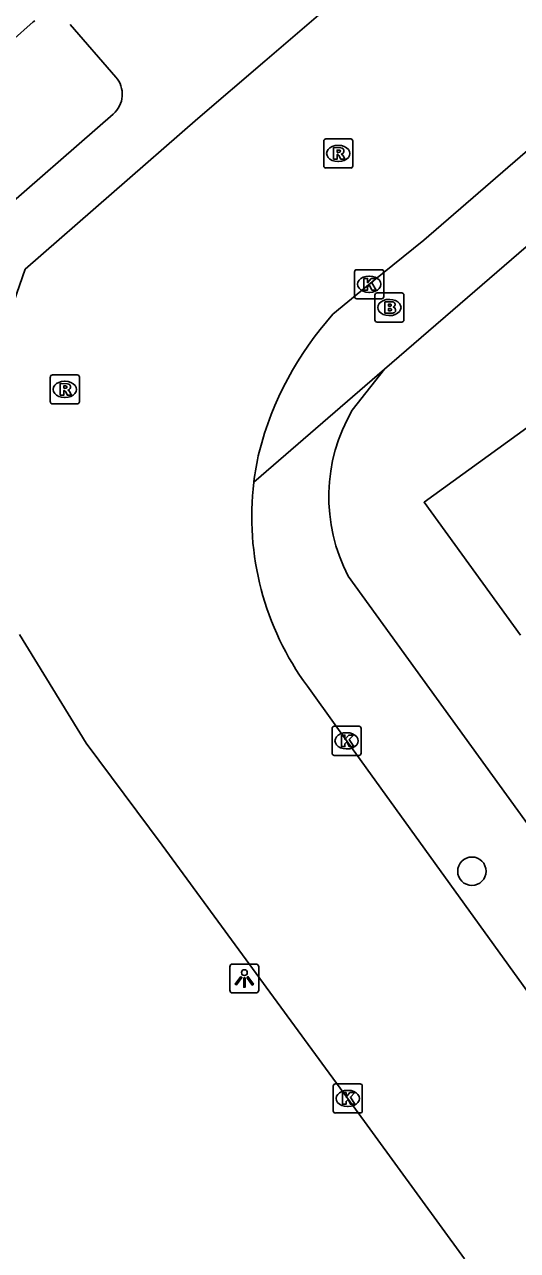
# Model space of a CAD drawing. Extents: x 159040 to 160094, y 381214 to 382518.
# Drawn here: x 159235.36 to 159252.34, y 381414.39 to 381456.58 of the extents above; entities that cross this region are included whole.
import ezdxf

# ---------------------------------------------------------------- set-up
doc = ezdxf.new("R2010")
doc.units = 0
for name, color, linetype in [('IMGEO_Boom', 7, 'Continuous'), ('IMGEO_Brandkraan', 7, 'Continuous'), ('IMGEO_Kolk', 7, 'Continuous'), ('IMGEO_Lichtpunt', 7, 'Continuous'), ('IMGEO_Pand', 7, 'Continuous'), ('IMGEO_Rijbaan_lokaal_gesloten', 7, 'Continuous'), ('IMGEO_Rioolput', 7, 'Continuous'), ('IMGEO_Voetpad_open', 7, 'Continuous')]:
    doc.layers.add(name, color=color, linetype=linetype)

msp = doc.modelspace()

# ---------------------------------------------------------------- linework, layer by layer
at = {"layer": 'IMGEO_Boom'}
msp.add_circle((159250.765, 381427.443), 0.489, dxfattribs=at)
at = {"layer": 'IMGEO_Brandkraan'}
for p, q in [((159247.422, 381446.418), (159247.422, 381447.27)), ((159247.497, 381447.344), (159248.349, 381447.344)), ((159247.91, 381447.124), (159247.935, 381447.124)), ((159248.423, 381447.27), (159248.423, 381446.418)), ((159248.349, 381446.344), (159247.497, 381446.344)), ((159247.933, 381446.564), (159247.908, 381446.564))]:
    msp.add_line(p, q, dxfattribs=at)
for points in [[(159247.422, 381446.418), (159247.422, 381447.27)], [(159247.497, 381447.344), (159248.349, 381447.344)], [(159247.77, 381447.044), (159247.77, 381446.644), (159247.983, 381446.644)], [(159248.001, 381447.044), (159247.77, 381447.044)], [(159248.423, 381447.27), (159248.423, 381446.418)], [(159247.949, 381446.963), (159247.895, 381446.963), (159247.895, 381446.887)], [(159247.895, 381446.887), (159247.948, 381446.887)], [(159247.957, 381446.811), (159247.895, 381446.811), (159247.895, 381446.73)], [(159247.895, 381446.73), (159247.957, 381446.73)], [(159248.349, 381446.344), (159247.497, 381446.344)]]:
    msp.add_lwpolyline(points, dxfattribs=at)
for centre, radius, start, end in [((159247.499, 381447.268), 0.0765, 91.552, 178.448), ((159247.499, 381447.268), 0.0765, 91.552, 178.448), ((159248.005, 381446.899), 0.145, 59.4692, 91.5367), ((159248.03, 381446.946), 0.0922, 285.5137, 58.1501), ((159248.347, 381447.268), 0.0765, 1.552, 88.448), ((159248.347, 381447.268), 0.0765, 1.552, 88.448), ((159247.95, 381446.925), 0.0379, 267.8285, 90.9355), ((159247.958, 381446.77), 0.0404, 269.8759, 90.5077), ((159247.989, 381446.895), 0.251, 268.6676, 293.5347), ((159248.035, 381446.754), 0.105, 301.3115, 78.989), ((159247.499, 381446.42), 0.0765, 181.552, 268.448), ((159247.499, 381446.42), 0.0765, 181.552, 268.448), ((159248.347, 381446.42), 0.0765, 271.552, 358.448), ((159248.347, 381446.42), 0.0765, 271.552, 358.448)]:
    msp.add_arc(centre, radius, start, end, dxfattribs=at)
for centre, major_axis, ratio, start_param, end_param in [((159247.909, 381446.844), (-0.387, 0.002), 0.722429, 4.712389, 7.853982), ((159247.934, 381446.844), (-0.39, 0.002), 0.717154, 1.570796, 4.712389)]:
    msp.add_ellipse(centre, major_axis=major_axis, ratio=ratio, start_param=start_param, end_param=end_param, dxfattribs=at)
at = {"layer": 'IMGEO_Kolk'}
for p, q in [((159246.727, 381447.219), (159246.727, 381448.071)), ((159246.802, 381448.145), (159247.654, 381448.145)), ((159247.215, 381447.925), (159247.24, 381447.925)), ((159247.728, 381448.071), (159247.728, 381447.219)), ((159247.654, 381447.145), (159246.802, 381447.145)), ((159247.238, 381447.365), (159247.213, 381447.365)), ((159245.95, 381431.505), (159245.95, 381432.357)), ((159246.025, 381432.431), (159246.877, 381432.431)), ((159246.951, 381432.357), (159246.951, 381431.505)), ((159246.438, 381432.211), (159246.463, 381432.211)), ((159246.877, 381431.431), (159246.025, 381431.431)), ((159246.461, 381431.651), (159246.436, 381431.651)), ((159245.99, 381419.196), (159245.99, 381420.048)), ((159246.065, 381420.122), (159246.917, 381420.122)), ((159246.991, 381420.048), (159246.991, 381419.196)), ((159246.478, 381419.902), (159246.503, 381419.902)), ((159246.501, 381419.342), (159246.476, 381419.342)), ((159246.917, 381419.122), (159246.065, 381419.122))]:
    msp.add_line(p, q, dxfattribs=at)
for points in [[(159246.727, 381447.219), (159246.727, 381448.071)], [(159246.802, 381448.145), (159247.654, 381448.145)], [(159247.048, 381447.845), (159247.171, 381447.845), (159247.171, 381447.694), (159247.301, 381447.845), (159247.465, 381447.845), (159247.319, 381447.694), (159247.472, 381447.445), (159247.32, 381447.445), (159247.235, 381447.609), (159247.171, 381447.542), (159247.171, 381447.445), (159247.048, 381447.445), (159247.048, 381447.845)], [(159247.728, 381448.071), (159247.728, 381447.219)], [(159247.654, 381447.145), (159246.802, 381447.145)], [(159245.95, 381431.505), (159245.95, 381432.357)], [(159246.025, 381432.431), (159246.877, 381432.431)], [(159246.951, 381432.357), (159246.951, 381431.505)], [(159246.271, 381432.131), (159246.394, 381432.131), (159246.394, 381431.98), (159246.524, 381432.131), (159246.688, 381432.131), (159246.542, 381431.98), (159246.695, 381431.731), (159246.543, 381431.731), (159246.458, 381431.895), (159246.394, 381431.828), (159246.394, 381431.731), (159246.271, 381431.731), (159246.271, 381432.131)], [(159246.877, 381431.431), (159246.025, 381431.431)], [(159245.99, 381419.196), (159245.99, 381420.048)], [(159246.065, 381420.122), (159246.917, 381420.122)], [(159246.991, 381420.048), (159246.991, 381419.196)], [(159246.311, 381419.822), (159246.434, 381419.822), (159246.434, 381419.671), (159246.564, 381419.822), (159246.728, 381419.822), (159246.582, 381419.671), (159246.735, 381419.422), (159246.583, 381419.422), (159246.498, 381419.586), (159246.434, 381419.519), (159246.434, 381419.422), (159246.311, 381419.422), (159246.311, 381419.822)], [(159246.917, 381419.122), (159246.065, 381419.122)]]:
    msp.add_lwpolyline(points, dxfattribs=at)
for centre, start, end in [((159246.804, 381448.069), 91.552, 178.448), ((159246.804, 381448.069), 91.552, 178.448), ((159247.652, 381448.069), 1.552, 88.448), ((159247.652, 381448.069), 1.552, 88.448), ((159246.804, 381447.221), 181.552, 268.448), ((159246.804, 381447.221), 181.552, 268.448), ((159247.652, 381447.221), 271.552, 358.448), ((159247.652, 381447.221), 271.552, 358.448), ((159246.027, 381432.355), 91.552, 178.448), ((159246.027, 381432.355), 91.552, 178.448), ((159246.875, 381432.355), 1.552, 88.448), ((159246.875, 381432.355), 1.552, 88.448), ((159246.027, 381431.507), 181.552, 268.448), ((159246.027, 381431.507), 181.552, 268.448), ((159246.875, 381431.507), 271.552, 358.448), ((159246.875, 381431.507), 271.552, 358.448), ((159246.067, 381420.046), 91.552, 178.448), ((159246.067, 381420.046), 91.552, 178.448), ((159246.915, 381420.046), 1.552, 88.448), ((159246.915, 381420.046), 1.552, 88.448), ((159246.067, 381419.198), 181.552, 268.448), ((159246.067, 381419.198), 181.552, 268.448), ((159246.915, 381419.198), 271.552, 358.448), ((159246.915, 381419.198), 271.552, 358.448)]:
    msp.add_arc(centre, 0.0765, start, end, dxfattribs=at)
for centre, major_axis, ratio, start_param, end_param in [((159247.214, 381447.645), (-0.387, 0.002), 0.722429, 4.712389, 7.853982), ((159247.239, 381447.645), (-0.39, 0.002), 0.717154, 1.570796, 4.712389), ((159246.437, 381431.931), (-0.387, 0.002), 0.722429, 4.712389, 7.853982), ((159246.462, 381431.931), (-0.39, 0.002), 0.717154, 1.570796, 4.712389), ((159246.477, 381419.622), (-0.387, 0.002), 0.722429, 4.712389, 7.853982), ((159246.502, 381419.622), (-0.39, 0.002), 0.717154, 1.570796, 4.712389)]:
    msp.add_ellipse(centre, major_axis=major_axis, ratio=ratio, start_param=start_param, end_param=end_param, dxfattribs=at)
at = {"layer": 'IMGEO_Lichtpunt'}
for p, q in [((159243.331, 381424.249), (159242.523, 381424.249)), ((159243.331, 381424.249), (159242.523, 381424.249)), ((159242.429, 381424.154), (159242.429, 381423.347)), ((159242.429, 381424.154), (159242.429, 381423.347)), ((159243.425, 381423.347), (159243.425, 381424.154)), ((159243.425, 381423.347), (159243.425, 381424.154)), ((159242.523, 381423.253), (159243.331, 381423.253)), ((159242.523, 381423.253), (159243.331, 381423.253))]:
    msp.add_line(p, q, dxfattribs=at)
for points in [[(159242.803, 381423.818), (159242.842, 381423.79), (159242.654, 381423.528), (159242.616, 381423.555), (159242.803, 381423.818)], [(159243.015, 381423.79), (159243.053, 381423.817), (159243.24, 381423.555), (159243.201, 381423.527), (159243.015, 381423.79)], [(159242.905, 381423.77), (159242.952, 381423.77), (159242.952, 381423.448), (159242.905, 381423.448), (159242.905, 381423.77)]]:
    msp.add_lwpolyline(points, dxfattribs=at)
msp.add_circle((159242.928, 381423.952), 0.0994, dxfattribs=at)
for centre, start, end in [((159242.523, 381424.154), 90, 180), ((159242.523, 381424.154), 90, 180), ((159243.331, 381424.154), 0, 90), ((159243.331, 381424.154), 0, 90), ((159242.523, 381423.347), 180, 270), ((159242.523, 381423.347), 180, 270), ((159243.331, 381423.347), 270, 0), ((159243.331, 381423.347), 270, 360)]:
    msp.add_arc(centre, 0.0946, start, end, dxfattribs=at)
at = {"layer": 'IMGEO_Pand'}
msp.add_lwpolyline([(159252.438, 381435.563), (159249.12, 381440.142), (159254.524, 381444.059), (159257.842, 381439.481)], dxfattribs=at)
at = {"layer": 'IMGEO_Rijbaan_lokaal_gesloten'}
for points in [[(159272.211, 381479.825), (159269.659, 381477.653), (159250.208, 381460.939), (159245.889, 381457.245), (159243.638, 381455.319), (159241.329, 381453.344), (159235.381, 381448.161), (159233.403, 381442.507)], [(159277.501, 381473.611), (159272.134, 381469.012), (159266.909, 381464.432), (159256.003, 381455.11), (159249.106, 381449.157), (159247.332, 381447.733), (159245.979, 381446.609)], [(159235.186, 381435.587), (159237.479, 381431.85), (159240.1, 381428.34), (159246.576, 381419.509), (159250.505, 381414.099)], [(159294.711, 381365.624), (159293.71, 381366.959), (159292.46, 381368.626), (159288.626, 381373.873), (159279.327, 381386.65), (159278.393, 381387.933), (159276.984, 381389.893), (159273.822, 381394.288), (159272.056, 381396.709), (159266.652, 381404.115), (159260.931, 381411.92), (159258.606, 381415.092), (159258.439, 381415.32), (159246.108, 381432.406), (159245.1, 381433.81)]]:
    msp.add_lwpolyline(points, dxfattribs=at)
for centre, radius, start, end in [((159254.517, 381438.979), 11.451, 138.214, 165.4207), ((159253.164, 381439.622), 9.983, 167.0376, 173.0479), ((159253.03, 381439.648), 9.847, 173.1056, 216.3606)]:
    msp.add_arc(centre, radius, start, end, dxfattribs=at)
at = {"layer": 'IMGEO_Rioolput'}
for p, q in [((159245.663, 381451.719), (159245.663, 381452.571)), ((159245.738, 381452.645), (159246.59, 381452.645)), ((159246.664, 381452.571), (159246.664, 381451.719)), ((159246.151, 381452.425), (159246.176, 381452.425)), ((159246.59, 381451.645), (159245.738, 381451.645)), ((159246.174, 381451.865), (159246.149, 381451.865)), ((159236.321, 381444.524), (159237.173, 381444.524)), ((159236.246, 381443.598), (159236.246, 381444.45)), ((159236.734, 381444.304), (159236.759, 381444.304)), ((159237.247, 381444.45), (159237.247, 381443.598)), ((159236.757, 381443.744), (159236.732, 381443.744)), ((159237.173, 381443.524), (159236.321, 381443.524))]:
    msp.add_line(p, q, dxfattribs=at)
for points in [[(159245.663, 381451.719), (159245.663, 381452.571)], [(159245.738, 381452.645), (159246.59, 381452.645)], [(159246.664, 381452.571), (159246.664, 381451.719)], [(159246.252, 381452.343), (159246, 381452.345), (159246, 381451.945)], [(159246, 381451.945), (159246.124, 381451.945), (159246.124, 381452.107), (159246.135, 381452.107)], [(159246.178, 381452.264), (159246.124, 381452.264), (159246.124, 381452.183)], [(159246.124, 381452.183), (159246.176, 381452.183)], [(159246.182, 381452.078), (159246.253, 381451.945), (159246.393, 381451.945), (159246.328, 381452.071)], [(159246.59, 381451.645), (159245.738, 381451.645)], [(159236.321, 381444.524), (159237.173, 381444.524)], [(159236.246, 381443.598), (159236.246, 381444.45)], [(159236.835, 381444.222), (159236.583, 381444.224), (159236.583, 381443.824)], [(159236.761, 381444.143), (159236.707, 381444.143), (159236.707, 381444.062)], [(159236.707, 381444.062), (159236.759, 381444.062)], [(159237.247, 381444.45), (159237.247, 381443.598)], [(159236.583, 381443.824), (159236.707, 381443.824), (159236.707, 381443.986), (159236.718, 381443.986)], [(159236.765, 381443.957), (159236.836, 381443.824), (159236.976, 381443.824), (159236.911, 381443.95)], [(159237.173, 381443.524), (159236.321, 381443.524)]]:
    msp.add_lwpolyline(points, dxfattribs=at)
for centre, radius, start, end in [((159245.74, 381452.569), 0.0765, 91.552, 178.448), ((159245.74, 381452.569), 0.0765, 91.552, 178.448), ((159246.588, 381452.569), 0.0765, 1.552, 88.448), ((159246.588, 381452.569), 0.0765, 1.552, 88.448), ((159246.134, 381452.054), 0.0533, 26.0293, 88.6989), ((159246.16, 381452.372), 0.19, 274.7715, 282.9687), ((159246.184, 381452.168), 0.0964, 77.0061, 93.1865), ((159246.198, 381452.225), 0.0378, 276.6634, 79.6772), ((159246.251, 381452.233), 0.109, 350.3612, 89.416), ((159246.249, 381452.233), 0.112, 277.5842, 350.9817), ((159246.233, 381452.018), 0.108, 29.5134, 73.7905), ((159245.74, 381451.721), 0.0765, 181.552, 268.448), ((159245.74, 381451.721), 0.0765, 181.552, 268.448), ((159246.588, 381451.721), 0.0765, 271.552, 358.448), ((159246.588, 381451.721), 0.0765, 271.552, 358.448), ((159236.323, 381444.448), 0.0765, 91.552, 178.448), ((159236.323, 381444.448), 0.0765, 91.552, 178.448), ((159237.171, 381444.448), 0.0765, 1.552, 88.448), ((159237.171, 381444.448), 0.0765, 1.552, 88.448), ((159236.743, 381444.251), 0.19, 274.7715, 282.9687), ((159236.767, 381444.047), 0.0964, 77.0061, 93.1865), ((159236.781, 381444.104), 0.0378, 276.6634, 79.6772), ((159236.834, 381444.112), 0.109, 350.3612, 89.416), ((159236.832, 381444.112), 0.112, 277.5842, 350.9817), ((159236.717, 381443.933), 0.0533, 26.0293, 88.6989), ((159236.816, 381443.897), 0.108, 29.5134, 73.7905), ((159236.323, 381443.6), 0.0765, 181.552, 268.448), ((159236.323, 381443.6), 0.0765, 181.552, 268.448), ((159237.171, 381443.6), 0.0765, 271.552, 358.448), ((159237.171, 381443.6), 0.0765, 271.552, 358.448)]:
    msp.add_arc(centre, radius, start, end, dxfattribs=at)
for centre, major_axis, ratio, start_param, end_param in [((159246.15, 381452.145), (-0.387, 0.002), 0.722429, 4.712389, 7.853982), ((159246.175, 381452.145), (-0.39, 0.002), 0.717154, 1.570796, 4.712389), ((159236.733, 381444.024), (-0.387, 0.002), 0.722429, 4.712389, 7.853982), ((159236.758, 381444.024), (-0.39, 0.002), 0.717154, 1.570796, 4.712389)]:
    msp.add_ellipse(centre, major_axis=major_axis, ratio=ratio, start_param=start_param, end_param=end_param, dxfattribs=at)
at = {"layer": 'IMGEO_Voetpad_open'}
for points in [[(159234.904, 381456.013), (159235.658, 381456.67), (159235.712, 381456.713)], [(159238.503, 381454.773), (159236.927, 381456.583)], [(159247.758, 381444.719), (159259.615, 381454.955)], [(159234.168, 381449.802), (159238.416, 381453.503)], [(159243.254, 381440.83), (159247.758, 381444.719)], [(159246.645, 381443.315), (159247.758, 381444.719)], [(159261.321, 381417.145), (159246.508, 381437.599)]]:
    msp.add_lwpolyline(points, dxfattribs=at)
for centre, radius, start, end in [((159237.826, 381454.181), 0.899, 311.0086, 41.1537), ((159251.753, 381440.333), 5.915, 149.7255, 207.5285)]:
    msp.add_arc(centre, radius, start, end, dxfattribs=at)

doc.saveas('drawing.dxf')
